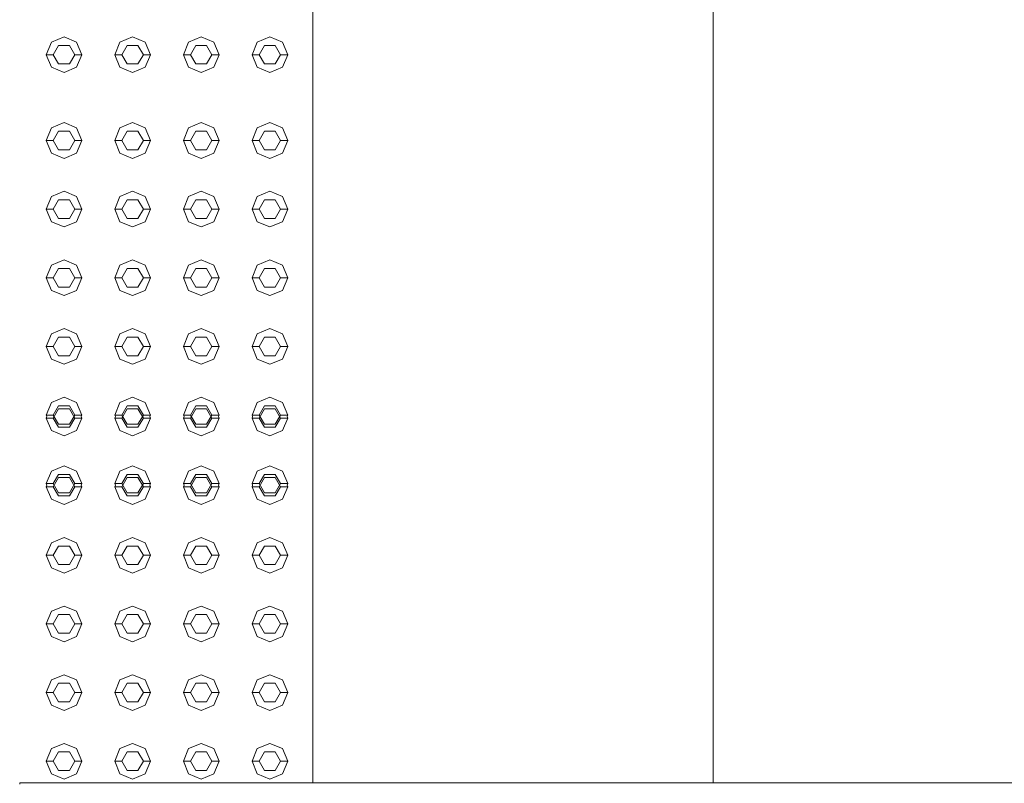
# Model space of a CAD drawing. Header units: millimetres. Extents: x -261 to 187, y -214 to 106.
# Tile 336 of 656: x -191.12 to -190.431, y -87.695 to -87.161. Entities that reach past the tile are written whole.
import ezdxf

# ---------------------------------------------------------------- set-up
doc = ezdxf.new("R2010")
doc.units = ezdxf.units.MM
doc.header["$LTSCALE"] = 0.005
doc.header["$MEASUREMENT"] = 0
for name, color, linetype, lineweight in [('IFC-Elemento construtivo genérico-Contorno', 9, 'Continuous', 5), ('IFC-Escada-Contorno', 9, 'Continuous', 5), ('IFC-Parede padrão-Contorno', 9, 'Continuous', 5)]:
    doc.layers.add(name, color=color, linetype=linetype, lineweight=lineweight)

msp = doc.modelspace()

# ---------------------------------------------------------------- linework, layer by layer
at = {"layer": 'IFC-Elemento construtivo genérico-Contorno', "lineweight": 5}
for p, q in [((-191.10165, -87.1856), (-191.09799, -87.17677)), ((-191.09799, -87.17677), (-191.08915, -87.1731)), ((-191.08915, -87.1731), (-191.08031, -87.17677)), ((-191.08031, -87.17677), (-191.07665, -87.1856)), ((-191.05365, -87.1856), (-191.04999, -87.17677)), ((-191.04999, -87.17677), (-191.04115, -87.1731)), ((-191.04115, -87.1731), (-191.03231, -87.17677)), ((-191.03231, -87.17677), (-191.02865, -87.1856)), ((-191.00565, -87.1856), (-191.00199, -87.17677)), ((-191.00199, -87.17677), (-190.99315, -87.1731)), ((-190.99315, -87.1731), (-190.98431, -87.17677)), ((-190.98431, -87.17677), (-190.98065, -87.1856)), ((-190.95765, -87.1856), (-190.95399, -87.17677)), ((-190.95399, -87.17677), (-190.94515, -87.1731)), ((-190.94515, -87.1731), (-190.93631, -87.17677)), ((-190.93631, -87.17677), (-190.93265, -87.1856)), ((-191.09665, -87.1856), (-191.0929, -87.17911)), ((-191.0929, -87.17911), (-191.0854, -87.17911)), ((-191.0854, -87.17911), (-191.08165, -87.1856)), ((-191.04865, -87.1856), (-191.0449, -87.17911)), ((-191.0449, -87.17911), (-191.0374, -87.17911)), ((-191.0374, -87.17911), (-191.03365, -87.1856)), ((-191.00065, -87.1856), (-190.9969, -87.17911)), ((-190.9969, -87.17911), (-190.9894, -87.17911)), ((-190.9894, -87.17911), (-190.98565, -87.1856)), ((-190.95265, -87.1856), (-190.9489, -87.17911)), ((-190.9489, -87.17911), (-190.9414, -87.17911)), ((-190.9414, -87.17911), (-190.93765, -87.1856)), ((-191.10165, -87.1856), (-191.09665, -87.1856)), ((-191.10165, -87.1856), (-191.09799, -87.19444)), ((-191.09665, -87.1856), (-191.0929, -87.1921)), ((-191.0854, -87.1921), (-191.08165, -87.1856)), ((-191.08165, -87.1856), (-191.07665, -87.1856)), ((-191.08031, -87.19444), (-191.07665, -87.1856)), ((-191.05365, -87.1856), (-191.04865, -87.1856)), ((-191.05365, -87.1856), (-191.04999, -87.19444)), ((-191.04865, -87.1856), (-191.0449, -87.1921)), ((-191.0374, -87.1921), (-191.03365, -87.1856)), ((-191.03365, -87.1856), (-191.02865, -87.1856)), ((-191.03231, -87.19444), (-191.02865, -87.1856)), ((-191.00565, -87.1856), (-191.00065, -87.1856)), ((-191.00565, -87.1856), (-191.00199, -87.19444)), ((-191.00065, -87.1856), (-190.9969, -87.1921)), ((-190.9894, -87.1921), (-190.98565, -87.1856)), ((-190.98565, -87.1856), (-190.98065, -87.1856)), ((-190.98431, -87.19444), (-190.98065, -87.1856)), ((-190.95765, -87.1856), (-190.95265, -87.1856)), ((-190.95765, -87.1856), (-190.95399, -87.19444)), ((-190.95265, -87.1856), (-190.9489, -87.1921)), ((-190.9414, -87.1921), (-190.93765, -87.1856)), ((-190.93765, -87.1856), (-190.93265, -87.1856)), ((-190.93631, -87.19444), (-190.93265, -87.1856)), ((-191.09799, -87.19444), (-191.08915, -87.1981)), ((-191.0929, -87.1921), (-191.0854, -87.1921)), ((-191.08915, -87.1981), (-191.08031, -87.19444)), ((-191.04999, -87.19444), (-191.04115, -87.1981)), ((-191.0449, -87.1921), (-191.0374, -87.1921)), ((-191.04115, -87.1981), (-191.03231, -87.19444)), ((-191.00199, -87.19444), (-190.99315, -87.1981)), ((-190.9969, -87.1921), (-190.9894, -87.1921)), ((-190.99315, -87.1981), (-190.98431, -87.19444)), ((-190.95399, -87.19444), (-190.94515, -87.1981)), ((-190.9489, -87.1921), (-190.9414, -87.1921)), ((-190.94515, -87.1981), (-190.93631, -87.19444)), ((-191.10165, -87.2456), (-191.09799, -87.23677)), ((-191.09799, -87.23677), (-191.08915, -87.2331)), ((-191.09665, -87.2456), (-191.0929, -87.23911)), ((-191.0929, -87.23911), (-191.0854, -87.23911)), ((-191.08915, -87.2331), (-191.08031, -87.23677)), ((-191.0854, -87.23911), (-191.08165, -87.2456)), ((-191.08031, -87.23677), (-191.07665, -87.2456)), ((-191.05365, -87.2456), (-191.04999, -87.23677)), ((-191.04999, -87.23677), (-191.04115, -87.2331)), ((-191.04865, -87.2456), (-191.0449, -87.23911)), ((-191.0449, -87.23911), (-191.0374, -87.23911)), ((-191.04115, -87.2331), (-191.03231, -87.23677)), ((-191.0374, -87.23911), (-191.03365, -87.2456)), ((-191.03231, -87.23677), (-191.02865, -87.2456)), ((-191.00565, -87.2456), (-191.00199, -87.23677)), ((-191.00199, -87.23677), (-190.99315, -87.2331)), ((-191.00065, -87.2456), (-190.9969, -87.23911)), ((-190.9969, -87.23911), (-190.9894, -87.23911)), ((-190.99315, -87.2331), (-190.98431, -87.23677)), ((-190.9894, -87.23911), (-190.98565, -87.2456)), ((-190.98431, -87.23677), (-190.98065, -87.2456)), ((-190.95765, -87.2456), (-190.95399, -87.23677)), ((-190.95399, -87.23677), (-190.94515, -87.2331)), ((-190.95265, -87.2456), (-190.9489, -87.23911)), ((-190.9489, -87.23911), (-190.9414, -87.23911)), ((-190.94515, -87.2331), (-190.93631, -87.23677)), ((-190.9414, -87.23911), (-190.93765, -87.2456)), ((-190.93631, -87.23677), (-190.93265, -87.2456)), ((-191.10165, -87.2456), (-191.09665, -87.2456)), ((-191.10165, -87.2456), (-191.09799, -87.25444)), ((-191.09665, -87.2456), (-191.0929, -87.2521)), ((-191.0854, -87.2521), (-191.08165, -87.2456)), ((-191.08165, -87.2456), (-191.07665, -87.2456)), ((-191.08031, -87.25444), (-191.07665, -87.2456)), ((-191.05365, -87.2456), (-191.04865, -87.2456)), ((-191.05365, -87.2456), (-191.04999, -87.25444)), ((-191.04865, -87.2456), (-191.0449, -87.2521)), ((-191.0374, -87.2521), (-191.03365, -87.2456)), ((-191.03365, -87.2456), (-191.02865, -87.2456)), ((-191.03231, -87.25444), (-191.02865, -87.2456)), ((-191.00565, -87.2456), (-191.00065, -87.2456)), ((-191.00565, -87.2456), (-191.00199, -87.25444)), ((-191.00065, -87.2456), (-190.9969, -87.2521)), ((-190.9894, -87.2521), (-190.98565, -87.2456)), ((-190.98565, -87.2456), (-190.98065, -87.2456)), ((-190.98431, -87.25444), (-190.98065, -87.2456)), ((-190.95765, -87.2456), (-190.95265, -87.2456)), ((-190.95765, -87.2456), (-190.95399, -87.25444)), ((-190.95265, -87.2456), (-190.9489, -87.2521)), ((-190.9414, -87.2521), (-190.93765, -87.2456)), ((-190.93765, -87.2456), (-190.93265, -87.2456)), ((-190.93631, -87.25444), (-190.93265, -87.2456)), ((-191.0929, -87.2521), (-191.0854, -87.2521)), ((-191.0449, -87.2521), (-191.0374, -87.2521)), ((-190.9969, -87.2521), (-190.9894, -87.2521)), ((-190.9489, -87.2521), (-190.9414, -87.2521)), ((-191.09799, -87.25444), (-191.08915, -87.2581)), ((-191.08915, -87.2581), (-191.08031, -87.25444)), ((-191.04999, -87.25444), (-191.04115, -87.2581)), ((-191.04115, -87.2581), (-191.03231, -87.25444)), ((-191.00199, -87.25444), (-190.99315, -87.2581)), ((-190.99315, -87.2581), (-190.98431, -87.25444)), ((-190.95399, -87.25444), (-190.94515, -87.2581)), ((-190.94515, -87.2581), (-190.93631, -87.25444)), ((-191.10165, -87.2936), (-191.09799, -87.28476)), ((-191.09799, -87.28476), (-191.08915, -87.2811)), ((-191.09665, -87.2936), (-191.0929, -87.28711)), ((-191.0929, -87.28711), (-191.0854, -87.28711)), ((-191.08915, -87.2811), (-191.08031, -87.28476)), ((-191.0854, -87.28711), (-191.08165, -87.2936)), ((-191.08031, -87.28476), (-191.07665, -87.2936)), ((-191.05365, -87.2936), (-191.04999, -87.28476)), ((-191.04999, -87.28476), (-191.04115, -87.2811)), ((-191.04865, -87.2936), (-191.0449, -87.28711)), ((-191.0449, -87.28711), (-191.0374, -87.28711)), ((-191.04115, -87.2811), (-191.03231, -87.28476)), ((-191.0374, -87.28711), (-191.03365, -87.2936)), ((-191.03231, -87.28476), (-191.02865, -87.2936)), ((-191.00565, -87.2936), (-191.00199, -87.28476)), ((-191.00199, -87.28476), (-190.99315, -87.2811)), ((-191.00065, -87.2936), (-190.9969, -87.28711)), ((-190.9969, -87.28711), (-190.9894, -87.28711)), ((-190.99315, -87.2811), (-190.98431, -87.28476)), ((-190.9894, -87.28711), (-190.98565, -87.2936)), ((-190.98431, -87.28476), (-190.98065, -87.2936)), ((-190.95765, -87.2936), (-190.95399, -87.28476)), ((-190.95399, -87.28476), (-190.94515, -87.2811)), ((-190.95265, -87.2936), (-190.9489, -87.28711)), ((-190.9489, -87.28711), (-190.9414, -87.28711)), ((-190.94515, -87.2811), (-190.93631, -87.28476)), ((-190.9414, -87.28711), (-190.93765, -87.2936)), ((-190.93631, -87.28476), (-190.93265, -87.2936)), ((-191.10165, -87.2936), (-191.09665, -87.2936)), ((-191.10165, -87.2936), (-191.09799, -87.30245)), ((-191.09665, -87.2936), (-191.0929, -87.3001)), ((-191.0854, -87.3001), (-191.08165, -87.2936)), ((-191.08165, -87.2936), (-191.07665, -87.2936)), ((-191.08031, -87.30245), (-191.07665, -87.2936)), ((-191.05365, -87.2936), (-191.04865, -87.2936)), ((-191.05365, -87.2936), (-191.04999, -87.30245)), ((-191.04865, -87.2936), (-191.0449, -87.3001)), ((-191.0374, -87.3001), (-191.03365, -87.2936)), ((-191.03365, -87.2936), (-191.02865, -87.2936)), ((-191.03231, -87.30245), (-191.02865, -87.2936)), ((-191.00565, -87.2936), (-191.00065, -87.2936)), ((-191.00565, -87.2936), (-191.00199, -87.30245)), ((-191.00065, -87.2936), (-190.9969, -87.3001)), ((-190.9894, -87.3001), (-190.98565, -87.2936)), ((-190.98565, -87.2936), (-190.98065, -87.2936)), ((-190.98431, -87.30245), (-190.98065, -87.2936)), ((-190.95765, -87.2936), (-190.95265, -87.2936)), ((-190.95765, -87.2936), (-190.95399, -87.30245)), ((-190.95265, -87.2936), (-190.9489, -87.3001)), ((-190.9414, -87.3001), (-190.93765, -87.2936)), ((-190.93765, -87.2936), (-190.93265, -87.2936)), ((-190.93631, -87.30245), (-190.93265, -87.2936)), ((-191.0929, -87.3001), (-191.0854, -87.3001)), ((-191.0449, -87.3001), (-191.0374, -87.3001)), ((-190.9969, -87.3001), (-190.9894, -87.3001)), ((-190.9489, -87.3001), (-190.9414, -87.3001)), ((-191.09799, -87.30245), (-191.08915, -87.3061)), ((-191.08915, -87.3061), (-191.08031, -87.30245)), ((-191.04999, -87.30245), (-191.04115, -87.3061)), ((-191.04115, -87.3061), (-191.03231, -87.30245)), ((-191.00199, -87.30245), (-190.99315, -87.3061)), ((-190.99315, -87.3061), (-190.98431, -87.30245)), ((-190.95399, -87.30245), (-190.94515, -87.3061)), ((-190.94515, -87.3061), (-190.93631, -87.30245)), ((-191.10165, -87.34161), (-191.09799, -87.33277)), ((-191.09799, -87.33277), (-191.08915, -87.32911)), ((-191.09665, -87.34161), (-191.0929, -87.33511)), ((-191.0929, -87.33511), (-191.0854, -87.33511)), ((-191.08915, -87.32911), (-191.08031, -87.33277)), ((-191.0854, -87.33511), (-191.08165, -87.34161)), ((-191.08031, -87.33277), (-191.07665, -87.34161)), ((-191.05365, -87.34161), (-191.04999, -87.33277)), ((-191.04999, -87.33277), (-191.04115, -87.32911)), ((-191.04865, -87.34161), (-191.0449, -87.33511)), ((-191.0449, -87.33511), (-191.0374, -87.33511)), ((-191.04115, -87.32911), (-191.03231, -87.33277)), ((-191.0374, -87.33511), (-191.03365, -87.34161)), ((-191.03231, -87.33277), (-191.02865, -87.34161)), ((-191.00565, -87.34161), (-191.00199, -87.33277)), ((-191.00199, -87.33277), (-190.99315, -87.32911)), ((-191.00065, -87.34161), (-190.9969, -87.33511)), ((-190.9969, -87.33511), (-190.9894, -87.33511)), ((-190.99315, -87.32911), (-190.98431, -87.33277)), ((-190.9894, -87.33511), (-190.98565, -87.34161)), ((-190.98431, -87.33277), (-190.98065, -87.34161)), ((-190.95765, -87.34161), (-190.95399, -87.33277)), ((-190.95399, -87.33277), (-190.94515, -87.32911)), ((-190.95265, -87.34161), (-190.9489, -87.33511)), ((-190.9489, -87.33511), (-190.9414, -87.33511)), ((-190.94515, -87.32911), (-190.93631, -87.33277)), ((-190.9414, -87.33511), (-190.93765, -87.34161)), ((-190.93631, -87.33277), (-190.93265, -87.34161)), ((-191.10165, -87.34161), (-191.09665, -87.34161)), ((-191.10165, -87.34161), (-191.09799, -87.35044)), ((-191.09665, -87.34161), (-191.0929, -87.3481)), ((-191.0854, -87.3481), (-191.08165, -87.34161)), ((-191.08165, -87.34161), (-191.07665, -87.34161)), ((-191.08031, -87.35044), (-191.07665, -87.34161)), ((-191.05365, -87.34161), (-191.04865, -87.34161)), ((-191.05365, -87.34161), (-191.04999, -87.35044)), ((-191.04865, -87.34161), (-191.0449, -87.3481)), ((-191.0374, -87.3481), (-191.03365, -87.34161)), ((-191.03365, -87.34161), (-191.02865, -87.34161)), ((-191.03231, -87.35044), (-191.02865, -87.34161)), ((-191.00565, -87.34161), (-191.00065, -87.34161)), ((-191.00565, -87.34161), (-191.00199, -87.35044)), ((-191.00065, -87.34161), (-190.9969, -87.3481)), ((-190.9894, -87.3481), (-190.98565, -87.34161)), ((-190.98565, -87.34161), (-190.98065, -87.34161)), ((-190.98431, -87.35044), (-190.98065, -87.34161)), ((-190.95765, -87.34161), (-190.95265, -87.34161)), ((-190.95765, -87.34161), (-190.95399, -87.35044)), ((-190.95265, -87.34161), (-190.9489, -87.3481)), ((-190.9414, -87.3481), (-190.93765, -87.34161)), ((-190.93765, -87.34161), (-190.93265, -87.34161)), ((-190.93631, -87.35044), (-190.93265, -87.34161)), ((-191.0929, -87.3481), (-191.0854, -87.3481)), ((-191.0449, -87.3481), (-191.0374, -87.3481)), ((-190.9969, -87.3481), (-190.9894, -87.3481)), ((-190.9489, -87.3481), (-190.9414, -87.3481)), ((-191.09799, -87.35044), (-191.08915, -87.35411)), ((-191.08915, -87.35411), (-191.08031, -87.35044)), ((-191.04999, -87.35044), (-191.04115, -87.35411)), ((-191.04115, -87.35411), (-191.03231, -87.35044)), ((-191.00199, -87.35044), (-190.99315, -87.35411)), ((-190.99315, -87.35411), (-190.98431, -87.35044)), ((-190.95399, -87.35044), (-190.94515, -87.35411)), ((-190.94515, -87.35411), (-190.93631, -87.35044)), ((-191.09799, -87.38077), (-191.08915, -87.3771)), ((-191.08915, -87.3771), (-191.08031, -87.38077)), ((-191.04999, -87.38077), (-191.04115, -87.3771)), ((-191.04115, -87.3771), (-191.03231, -87.38077)), ((-191.00199, -87.38077), (-190.99315, -87.3771)), ((-190.99315, -87.3771), (-190.98431, -87.38077)), ((-190.95399, -87.38077), (-190.94515, -87.3771)), ((-190.94515, -87.3771), (-190.93631, -87.38077)), ((-191.10165, -87.3896), (-191.09799, -87.38077)), ((-191.09665, -87.3896), (-191.0929, -87.38311)), ((-191.0929, -87.38311), (-191.0854, -87.38311)), ((-191.0854, -87.38311), (-191.08165, -87.3896)), ((-191.08031, -87.38077), (-191.07665, -87.3896)), ((-191.05365, -87.3896), (-191.04999, -87.38077)), ((-191.04865, -87.3896), (-191.0449, -87.38311)), ((-191.0449, -87.38311), (-191.0374, -87.38311)), ((-191.0374, -87.38311), (-191.03365, -87.3896)), ((-191.03231, -87.38077), (-191.02865, -87.3896)), ((-191.00565, -87.3896), (-191.00199, -87.38077)), ((-191.00065, -87.3896), (-190.9969, -87.38311)), ((-190.9969, -87.38311), (-190.9894, -87.38311)), ((-190.9894, -87.38311), (-190.98565, -87.3896)), ((-190.98431, -87.38077), (-190.98065, -87.3896)), ((-190.95765, -87.3896), (-190.95399, -87.38077)), ((-190.95265, -87.3896), (-190.9489, -87.38311)), ((-190.9489, -87.38311), (-190.9414, -87.38311)), ((-190.9414, -87.38311), (-190.93765, -87.3896)), ((-190.93631, -87.38077), (-190.93265, -87.3896)), ((-191.10165, -87.3896), (-191.09665, -87.3896)), ((-191.10165, -87.3896), (-191.09799, -87.39844)), ((-191.09665, -87.3896), (-191.0929, -87.3961)), ((-191.0854, -87.3961), (-191.08165, -87.3896)), ((-191.08165, -87.3896), (-191.07665, -87.3896)), ((-191.08031, -87.39844), (-191.07665, -87.3896)), ((-191.05365, -87.3896), (-191.04865, -87.3896)), ((-191.05365, -87.3896), (-191.04999, -87.39844)), ((-191.04865, -87.3896), (-191.0449, -87.3961)), ((-191.0374, -87.3961), (-191.03365, -87.3896)), ((-191.03365, -87.3896), (-191.02865, -87.3896)), ((-191.03231, -87.39844), (-191.02865, -87.3896)), ((-191.00565, -87.3896), (-191.00065, -87.3896)), ((-191.00565, -87.3896), (-191.00199, -87.39844)), ((-191.00065, -87.3896), (-190.9969, -87.3961)), ((-190.9894, -87.3961), (-190.98565, -87.3896)), ((-190.98565, -87.3896), (-190.98065, -87.3896)), ((-190.98431, -87.39844), (-190.98065, -87.3896)), ((-190.95765, -87.3896), (-190.95265, -87.3896)), ((-190.95765, -87.3896), (-190.95399, -87.39844)), ((-190.95265, -87.3896), (-190.9489, -87.3961)), ((-190.9414, -87.3961), (-190.93765, -87.3896)), ((-190.93765, -87.3896), (-190.93265, -87.3896)), ((-190.93631, -87.39844), (-190.93265, -87.3896)), ((-191.0929, -87.3961), (-191.0854, -87.3961)), ((-191.0449, -87.3961), (-191.0374, -87.3961)), ((-190.9969, -87.3961), (-190.9894, -87.3961)), ((-190.9489, -87.3961), (-190.9414, -87.3961)), ((-191.09799, -87.39844), (-191.08915, -87.4021)), ((-191.08915, -87.4021), (-191.08031, -87.39844)), ((-191.04999, -87.39844), (-191.04115, -87.4021)), ((-191.04115, -87.4021), (-191.03231, -87.39844)), ((-191.00199, -87.39844), (-190.99315, -87.4021)), ((-190.99315, -87.4021), (-190.98431, -87.39844)), ((-190.95399, -87.39844), (-190.94515, -87.4021)), ((-190.94515, -87.4021), (-190.93631, -87.39844)), ((-191.09799, -87.42876), (-191.08915, -87.42511)), ((-191.08915, -87.42511), (-191.08031, -87.42876)), ((-191.04999, -87.42876), (-191.04115, -87.42511)), ((-191.04115, -87.42511), (-191.03231, -87.42876)), ((-191.00199, -87.42876), (-190.99315, -87.42511)), ((-190.99315, -87.42511), (-190.98431, -87.42876)), ((-190.95399, -87.42876), (-190.94515, -87.42511)), ((-190.94515, -87.42511), (-190.93631, -87.42876)), ((-191.10165, -87.43761), (-191.09799, -87.42876)), ((-191.09665, -87.43761), (-191.0929, -87.43111)), ((-191.0929, -87.43111), (-191.0854, -87.43111)), ((-191.0854, -87.43111), (-191.08165, -87.43761)), ((-191.08031, -87.42876), (-191.07665, -87.43761)), ((-191.05365, -87.43761), (-191.04999, -87.42876)), ((-191.04865, -87.43761), (-191.0449, -87.43111)), ((-191.0449, -87.43111), (-191.0374, -87.43111)), ((-191.0374, -87.43111), (-191.03365, -87.43761)), ((-191.03231, -87.42876), (-191.02865, -87.43761)), ((-191.00565, -87.43761), (-191.00199, -87.42876)), ((-191.00065, -87.43761), (-190.9969, -87.43111)), ((-190.9969, -87.43111), (-190.9894, -87.43111)), ((-190.9894, -87.43111), (-190.98565, -87.43761)), ((-190.98431, -87.42876), (-190.98065, -87.43761)), ((-190.95765, -87.43761), (-190.95399, -87.42876)), ((-190.95265, -87.43761), (-190.9489, -87.43111)), ((-190.9489, -87.43111), (-190.9414, -87.43111)), ((-190.9414, -87.43111), (-190.93765, -87.43761)), ((-190.93631, -87.42876), (-190.93265, -87.43761)), ((-191.10165, -87.43761), (-191.09665, -87.43761)), ((-191.10165, -87.43761), (-191.10122, -87.43866)), ((-191.10165, -87.43972), (-191.10122, -87.43866)), ((-191.09665, -87.43972), (-191.0929, -87.43322)), ((-191.09665, -87.43761), (-191.0929, -87.4441)), ((-191.0929, -87.43322), (-191.0854, -87.43322)), ((-191.0854, -87.43322), (-191.08165, -87.43972)), ((-191.0854, -87.4441), (-191.08165, -87.43761)), ((-191.08165, -87.43761), (-191.07665, -87.43761)), ((-191.07709, -87.43866), (-191.07665, -87.43761)), ((-191.07709, -87.43866), (-191.07665, -87.43972)), ((-191.05365, -87.43761), (-191.04865, -87.43761)), ((-191.05365, -87.43761), (-191.05322, -87.43866)), ((-191.05365, -87.43972), (-191.05322, -87.43866)), ((-191.04865, -87.43972), (-191.0449, -87.43322)), ((-191.04865, -87.43761), (-191.0449, -87.4441)), ((-191.0449, -87.43322), (-191.0374, -87.43322)), ((-191.0374, -87.43322), (-191.03365, -87.43972)), ((-191.0374, -87.4441), (-191.03365, -87.43761)), ((-191.03365, -87.43761), (-191.02865, -87.43761)), ((-191.02909, -87.43866), (-191.02865, -87.43761)), ((-191.02909, -87.43866), (-191.02865, -87.43972)), ((-191.00565, -87.43761), (-191.00065, -87.43761)), ((-191.00565, -87.43761), (-191.00522, -87.43866)), ((-191.00565, -87.43972), (-191.00522, -87.43866)), ((-191.00065, -87.43972), (-190.9969, -87.43322)), ((-191.00065, -87.43761), (-190.9969, -87.4441)), ((-190.9969, -87.43322), (-190.9894, -87.43322)), ((-190.9894, -87.43322), (-190.98565, -87.43972)), ((-190.9894, -87.4441), (-190.98565, -87.43761)), ((-190.98565, -87.43761), (-190.98065, -87.43761)), ((-190.98109, -87.43866), (-190.98065, -87.43761)), ((-190.98109, -87.43866), (-190.98065, -87.43972)), ((-190.95765, -87.43761), (-190.95265, -87.43761)), ((-190.95765, -87.43761), (-190.95722, -87.43866)), ((-190.95765, -87.43972), (-190.95722, -87.43866)), ((-190.95265, -87.43972), (-190.9489, -87.43322)), ((-190.95265, -87.43761), (-190.9489, -87.4441)), ((-190.9489, -87.43322), (-190.9414, -87.43322)), ((-190.9414, -87.43322), (-190.93765, -87.43972)), ((-190.9414, -87.4441), (-190.93765, -87.43761)), ((-190.93765, -87.43761), (-190.93265, -87.43761)), ((-190.93309, -87.43866), (-190.93265, -87.43761)), ((-190.93309, -87.43866), (-190.93265, -87.43972)), ((-191.10165, -87.43972), (-191.09665, -87.43972)), ((-191.10165, -87.43972), (-191.09799, -87.44855)), ((-191.09665, -87.43972), (-191.0929, -87.44621)), ((-191.0929, -87.4441), (-191.0854, -87.4441)), ((-191.0854, -87.44621), (-191.08165, -87.43972)), ((-191.08165, -87.43972), (-191.07665, -87.43972)), ((-191.08031, -87.44855), (-191.07665, -87.43972)), ((-191.05365, -87.43972), (-191.04865, -87.43972)), ((-191.05365, -87.43972), (-191.04999, -87.44855)), ((-191.04865, -87.43972), (-191.0449, -87.44621)), ((-191.0449, -87.4441), (-191.0374, -87.4441)), ((-191.0374, -87.44621), (-191.03365, -87.43972)), ((-191.03365, -87.43972), (-191.02865, -87.43972)), ((-191.03231, -87.44855), (-191.02865, -87.43972)), ((-191.00565, -87.43972), (-191.00065, -87.43972)), ((-191.00565, -87.43972), (-191.00199, -87.44855)), ((-191.00065, -87.43972), (-190.9969, -87.44621)), ((-190.9969, -87.4441), (-190.9894, -87.4441)), ((-190.9894, -87.44621), (-190.98565, -87.43972)), ((-190.98565, -87.43972), (-190.98065, -87.43972)), ((-190.98431, -87.44855), (-190.98065, -87.43972)), ((-190.95765, -87.43972), (-190.95265, -87.43972)), ((-190.95765, -87.43972), (-190.95399, -87.44855)), ((-190.95265, -87.43972), (-190.9489, -87.44621)), ((-190.9489, -87.4441), (-190.9414, -87.4441)), ((-190.9414, -87.44621), (-190.93765, -87.43972)), ((-190.93765, -87.43972), (-190.93265, -87.43972)), ((-190.93631, -87.44855), (-190.93265, -87.43972)), ((-191.09799, -87.44855), (-191.08915, -87.45222)), ((-191.0929, -87.44621), (-191.0854, -87.44621)), ((-191.08915, -87.45222), (-191.08031, -87.44855)), ((-191.04999, -87.44855), (-191.04115, -87.45222)), ((-191.0449, -87.44621), (-191.0374, -87.44621)), ((-191.04115, -87.45222), (-191.03231, -87.44855)), ((-191.00199, -87.44855), (-190.99315, -87.45222)), ((-190.9969, -87.44621), (-190.9894, -87.44621)), ((-190.99315, -87.45222), (-190.98431, -87.44855)), ((-190.95399, -87.44855), (-190.94515, -87.45222)), ((-190.9489, -87.44621), (-190.9414, -87.44621)), ((-190.94515, -87.45222), (-190.93631, -87.44855)), ((-191.09799, -87.47677), (-191.08915, -87.4731)), ((-191.08915, -87.4731), (-191.08031, -87.47677)), ((-191.04999, -87.47677), (-191.04115, -87.4731)), ((-191.04115, -87.4731), (-191.03231, -87.47677)), ((-191.00199, -87.47677), (-190.99315, -87.4731)), ((-190.99315, -87.4731), (-190.98431, -87.47677)), ((-190.95399, -87.47677), (-190.94515, -87.4731)), ((-190.94515, -87.4731), (-190.93631, -87.47677)), ((-191.10165, -87.4856), (-191.09799, -87.47677)), ((-191.09665, -87.4856), (-191.0929, -87.47911)), ((-191.0929, -87.47911), (-191.0854, -87.47911)), ((-191.0854, -87.47911), (-191.08165, -87.4856)), ((-191.08031, -87.47677), (-191.07665, -87.4856)), ((-191.05365, -87.4856), (-191.04999, -87.47677)), ((-191.04865, -87.4856), (-191.0449, -87.47911)), ((-191.0449, -87.47911), (-191.0374, -87.47911)), ((-191.0374, -87.47911), (-191.03365, -87.4856)), ((-191.03231, -87.47677), (-191.02865, -87.4856)), ((-191.00565, -87.4856), (-191.00199, -87.47677)), ((-191.00065, -87.4856), (-190.9969, -87.47911)), ((-190.9969, -87.47911), (-190.9894, -87.47911)), ((-190.9894, -87.47911), (-190.98565, -87.4856)), ((-190.98431, -87.47677), (-190.98065, -87.4856)), ((-190.95765, -87.4856), (-190.95399, -87.47677)), ((-190.95265, -87.4856), (-190.9489, -87.47911)), ((-190.9489, -87.47911), (-190.9414, -87.47911)), ((-190.9414, -87.47911), (-190.93765, -87.4856)), ((-190.93631, -87.47677), (-190.93265, -87.4856)), ((-191.10165, -87.4856), (-191.09665, -87.4856)), ((-191.10165, -87.4856), (-191.10122, -87.48666)), ((-191.10165, -87.48772), (-191.10122, -87.48666)), ((-191.09665, -87.48772), (-191.0929, -87.48122)), ((-191.09665, -87.4856), (-191.0929, -87.4921)), ((-191.0929, -87.48122), (-191.0854, -87.48122)), ((-191.0854, -87.48122), (-191.08165, -87.48772)), ((-191.0854, -87.4921), (-191.08165, -87.4856)), ((-191.08165, -87.4856), (-191.07665, -87.4856)), ((-191.07709, -87.48666), (-191.07665, -87.4856)), ((-191.07709, -87.48666), (-191.07665, -87.48772)), ((-191.05365, -87.4856), (-191.04865, -87.4856)), ((-191.05365, -87.4856), (-191.05322, -87.48666)), ((-191.05365, -87.48772), (-191.05322, -87.48666)), ((-191.04865, -87.48772), (-191.0449, -87.48122)), ((-191.04865, -87.4856), (-191.0449, -87.4921)), ((-191.0449, -87.48122), (-191.0374, -87.48122)), ((-191.0374, -87.48122), (-191.03365, -87.48772)), ((-191.0374, -87.4921), (-191.03365, -87.4856)), ((-191.03365, -87.4856), (-191.02865, -87.4856)), ((-191.02909, -87.48666), (-191.02865, -87.4856)), ((-191.02909, -87.48666), (-191.02865, -87.48772)), ((-191.00565, -87.4856), (-191.00065, -87.4856)), ((-191.00565, -87.4856), (-191.00522, -87.48666)), ((-191.00565, -87.48772), (-191.00522, -87.48666)), ((-191.00065, -87.48772), (-190.9969, -87.48122)), ((-191.00065, -87.4856), (-190.9969, -87.4921)), ((-190.9969, -87.48122), (-190.9894, -87.48122)), ((-190.9894, -87.48122), (-190.98565, -87.48772)), ((-190.9894, -87.4921), (-190.98565, -87.4856)), ((-190.98565, -87.4856), (-190.98065, -87.4856)), ((-190.98109, -87.48666), (-190.98065, -87.4856)), ((-190.98109, -87.48666), (-190.98065, -87.48772)), ((-190.95765, -87.4856), (-190.95265, -87.4856)), ((-190.95765, -87.4856), (-190.95722, -87.48666)), ((-190.95765, -87.48772), (-190.95722, -87.48666)), ((-190.95265, -87.48772), (-190.9489, -87.48122)), ((-190.95265, -87.4856), (-190.9489, -87.4921)), ((-190.9489, -87.48122), (-190.9414, -87.48122)), ((-190.9414, -87.48122), (-190.93765, -87.48772)), ((-190.9414, -87.4921), (-190.93765, -87.4856)), ((-190.93765, -87.4856), (-190.93265, -87.4856)), ((-190.93309, -87.48666), (-190.93265, -87.4856)), ((-190.93309, -87.48666), (-190.93265, -87.48772)), ((-191.10165, -87.48772), (-191.09665, -87.48772)), ((-191.10165, -87.48772), (-191.09799, -87.49656)), ((-191.09665, -87.48772), (-191.0929, -87.49421)), ((-191.0929, -87.4921), (-191.0854, -87.4921)), ((-191.0929, -87.49421), (-191.0854, -87.49421)), ((-191.0854, -87.49421), (-191.08165, -87.48772)), ((-191.08165, -87.48772), (-191.07665, -87.48772)), ((-191.08031, -87.49656), (-191.07665, -87.48772)), ((-191.05365, -87.48772), (-191.04865, -87.48772)), ((-191.05365, -87.48772), (-191.04999, -87.49656)), ((-191.04865, -87.48772), (-191.0449, -87.49421)), ((-191.0449, -87.4921), (-191.0374, -87.4921)), ((-191.0449, -87.49421), (-191.0374, -87.49421)), ((-191.0374, -87.49421), (-191.03365, -87.48772)), ((-191.03365, -87.48772), (-191.02865, -87.48772)), ((-191.03231, -87.49656), (-191.02865, -87.48772)), ((-191.00565, -87.48772), (-191.00065, -87.48772)), ((-191.00565, -87.48772), (-191.00199, -87.49656)), ((-191.00065, -87.48772), (-190.9969, -87.49421)), ((-190.9969, -87.4921), (-190.9894, -87.4921)), ((-190.9969, -87.49421), (-190.9894, -87.49421)), ((-190.9894, -87.49421), (-190.98565, -87.48772)), ((-190.98565, -87.48772), (-190.98065, -87.48772)), ((-190.98431, -87.49656), (-190.98065, -87.48772)), ((-190.95765, -87.48772), (-190.95265, -87.48772)), ((-190.95765, -87.48772), (-190.95399, -87.49656)), ((-190.95265, -87.48772), (-190.9489, -87.49421)), ((-190.9489, -87.4921), (-190.9414, -87.4921)), ((-190.9489, -87.49421), (-190.9414, -87.49421)), ((-190.9414, -87.49421), (-190.93765, -87.48772)), ((-190.93765, -87.48772), (-190.93265, -87.48772)), ((-190.93631, -87.49656), (-190.93265, -87.48772)), ((-191.09799, -87.49656), (-191.08915, -87.50022)), ((-191.08915, -87.50022), (-191.08031, -87.49656)), ((-191.04999, -87.49656), (-191.04115, -87.50022)), ((-191.04115, -87.50022), (-191.03231, -87.49656)), ((-191.00199, -87.49656), (-190.99315, -87.50022)), ((-190.99315, -87.50022), (-190.98431, -87.49656)), ((-190.95399, -87.49656), (-190.94515, -87.50022)), ((-190.94515, -87.50022), (-190.93631, -87.49656)), ((-191.10165, -87.53572), (-191.09799, -87.52688)), ((-191.09799, -87.52688), (-191.08915, -87.52322)), ((-191.08915, -87.52322), (-191.08031, -87.52688)), ((-191.08031, -87.52688), (-191.07665, -87.53572)), ((-191.05365, -87.53572), (-191.04999, -87.52688)), ((-191.04999, -87.52688), (-191.04115, -87.52322)), ((-191.04115, -87.52322), (-191.03231, -87.52688)), ((-191.03231, -87.52688), (-191.02865, -87.53572)), ((-191.00565, -87.53572), (-191.00199, -87.52688)), ((-191.00199, -87.52688), (-190.99315, -87.52322)), ((-190.99315, -87.52322), (-190.98431, -87.52688)), ((-190.98431, -87.52688), (-190.98065, -87.53572)), ((-190.95765, -87.53572), (-190.95399, -87.52688)), ((-190.95399, -87.52688), (-190.94515, -87.52322)), ((-190.94515, -87.52322), (-190.93631, -87.52688)), ((-190.93631, -87.52688), (-190.93265, -87.53572)), ((-191.09665, -87.53572), (-191.0929, -87.52922)), ((-191.0929, -87.52922), (-191.0854, -87.52922)), ((-191.0854, -87.52922), (-191.08165, -87.53572)), ((-191.04865, -87.53572), (-191.0449, -87.52922)), ((-191.0449, -87.52922), (-191.0374, -87.52922)), ((-191.0374, -87.52922), (-191.03365, -87.53572)), ((-191.00065, -87.53572), (-190.9969, -87.52922)), ((-190.9969, -87.52922), (-190.9894, -87.52922)), ((-190.9894, -87.52922), (-190.98565, -87.53572)), ((-190.95265, -87.53572), (-190.9489, -87.52922)), ((-190.9489, -87.52922), (-190.9414, -87.52922)), ((-190.9414, -87.52922), (-190.93765, -87.53572)), ((-191.10165, -87.53572), (-191.09665, -87.53572)), ((-191.10165, -87.53572), (-191.09799, -87.54456)), ((-191.09665, -87.53572), (-191.0929, -87.54221)), ((-191.0929, -87.54221), (-191.0854, -87.54221)), ((-191.0854, -87.54221), (-191.08165, -87.53572)), ((-191.08165, -87.53572), (-191.07665, -87.53572)), ((-191.08031, -87.54456), (-191.07665, -87.53572)), ((-191.05365, -87.53572), (-191.04865, -87.53572)), ((-191.05365, -87.53572), (-191.04999, -87.54456)), ((-191.04865, -87.53572), (-191.0449, -87.54221)), ((-191.0449, -87.54221), (-191.0374, -87.54221)), ((-191.0374, -87.54221), (-191.03365, -87.53572)), ((-191.03365, -87.53572), (-191.02865, -87.53572)), ((-191.03231, -87.54456), (-191.02865, -87.53572)), ((-191.00565, -87.53572), (-191.00065, -87.53572)), ((-191.00565, -87.53572), (-191.00199, -87.54456)), ((-191.00065, -87.53572), (-190.9969, -87.54221)), ((-190.9969, -87.54221), (-190.9894, -87.54221)), ((-190.9894, -87.54221), (-190.98565, -87.53572)), ((-190.98565, -87.53572), (-190.98065, -87.53572)), ((-190.98431, -87.54456), (-190.98065, -87.53572)), ((-190.95765, -87.53572), (-190.95265, -87.53572)), ((-190.95765, -87.53572), (-190.95399, -87.54456)), ((-190.95265, -87.53572), (-190.9489, -87.54221)), ((-190.9489, -87.54221), (-190.9414, -87.54221)), ((-190.9414, -87.54221), (-190.93765, -87.53572)), ((-190.93765, -87.53572), (-190.93265, -87.53572)), ((-190.93631, -87.54456), (-190.93265, -87.53572)), ((-191.09799, -87.54456), (-191.08915, -87.54822)), ((-191.08915, -87.54822), (-191.08031, -87.54456)), ((-191.04999, -87.54456), (-191.04115, -87.54822)), ((-191.04115, -87.54822), (-191.03231, -87.54456)), ((-191.00199, -87.54456), (-190.99315, -87.54822)), ((-190.99315, -87.54822), (-190.98431, -87.54456)), ((-190.95399, -87.54456), (-190.94515, -87.54822)), ((-190.94515, -87.54822), (-190.93631, -87.54456)), ((-191.10165, -87.58372), (-191.09799, -87.57488)), ((-191.09799, -87.57488), (-191.08915, -87.57122)), ((-191.08915, -87.57122), (-191.08031, -87.57488)), ((-191.08031, -87.57488), (-191.07665, -87.58372)), ((-191.05365, -87.58372), (-191.04999, -87.57488)), ((-191.04999, -87.57488), (-191.04115, -87.57122)), ((-191.04115, -87.57122), (-191.03231, -87.57488)), ((-191.03231, -87.57488), (-191.02865, -87.58372)), ((-191.00565, -87.58372), (-191.00199, -87.57488)), ((-191.00199, -87.57488), (-190.99315, -87.57122)), ((-190.99315, -87.57122), (-190.98431, -87.57488)), ((-190.98431, -87.57488), (-190.98065, -87.58372)), ((-190.95765, -87.58372), (-190.95399, -87.57488)), ((-190.95399, -87.57488), (-190.94515, -87.57122)), ((-190.94515, -87.57122), (-190.93631, -87.57488)), ((-190.93631, -87.57488), (-190.93265, -87.58372)), ((-191.10165, -87.58372), (-191.09665, -87.58372)), ((-191.10165, -87.58372), (-191.09799, -87.59256)), ((-191.09665, -87.58372), (-191.0929, -87.57722)), ((-191.09665, -87.58372), (-191.0929, -87.59021)), ((-191.0929, -87.57722), (-191.0854, -87.57722)), ((-191.0854, -87.57722), (-191.08165, -87.58372)), ((-191.0854, -87.59021), (-191.08165, -87.58372)), ((-191.08165, -87.58372), (-191.07665, -87.58372)), ((-191.08031, -87.59256), (-191.07665, -87.58372)), ((-191.05365, -87.58372), (-191.04865, -87.58372)), ((-191.05365, -87.58372), (-191.04999, -87.59256)), ((-191.04865, -87.58372), (-191.0449, -87.57722)), ((-191.04865, -87.58372), (-191.0449, -87.59021)), ((-191.0449, -87.57722), (-191.0374, -87.57722)), ((-191.0374, -87.57722), (-191.03365, -87.58372)), ((-191.0374, -87.59021), (-191.03365, -87.58372)), ((-191.03365, -87.58372), (-191.02865, -87.58372)), ((-191.03231, -87.59256), (-191.02865, -87.58372)), ((-191.00565, -87.58372), (-191.00065, -87.58372)), ((-191.00565, -87.58372), (-191.00199, -87.59256)), ((-191.00065, -87.58372), (-190.9969, -87.57722)), ((-191.00065, -87.58372), (-190.9969, -87.59021)), ((-190.9969, -87.57722), (-190.9894, -87.57722)), ((-190.9894, -87.57722), (-190.98565, -87.58372)), ((-190.9894, -87.59021), (-190.98565, -87.58372)), ((-190.98565, -87.58372), (-190.98065, -87.58372)), ((-190.98431, -87.59256), (-190.98065, -87.58372)), ((-190.95765, -87.58372), (-190.95265, -87.58372)), ((-190.95765, -87.58372), (-190.95399, -87.59256)), ((-190.95265, -87.58372), (-190.9489, -87.57722)), ((-190.95265, -87.58372), (-190.9489, -87.59021)), ((-190.9489, -87.57722), (-190.9414, -87.57722)), ((-190.9414, -87.57722), (-190.93765, -87.58372)), ((-190.9414, -87.59021), (-190.93765, -87.58372)), ((-190.93765, -87.58372), (-190.93265, -87.58372)), ((-190.93631, -87.59256), (-190.93265, -87.58372)), ((-191.0929, -87.59021), (-191.0854, -87.59021)), ((-191.0449, -87.59021), (-191.0374, -87.59021)), ((-190.9969, -87.59021), (-190.9894, -87.59021)), ((-190.9489, -87.59021), (-190.9414, -87.59021)), ((-191.09799, -87.59256), (-191.08915, -87.59622)), ((-191.08915, -87.59622), (-191.08031, -87.59256)), ((-191.04999, -87.59256), (-191.04115, -87.59622)), ((-191.04115, -87.59622), (-191.03231, -87.59256)), ((-191.00199, -87.59256), (-190.99315, -87.59622)), ((-190.99315, -87.59622), (-190.98431, -87.59256)), ((-190.95399, -87.59256), (-190.94515, -87.59622)), ((-190.94515, -87.59622), (-190.93631, -87.59256)), ((-191.10165, -87.63172), (-191.09799, -87.62288)), ((-191.09799, -87.62288), (-191.08915, -87.61922)), ((-191.09665, -87.63172), (-191.0929, -87.62522)), ((-191.0929, -87.62522), (-191.0854, -87.62522)), ((-191.08915, -87.61922), (-191.08031, -87.62288)), ((-191.0854, -87.62522), (-191.08165, -87.63172)), ((-191.08031, -87.62288), (-191.07665, -87.63172)), ((-191.05365, -87.63172), (-191.04999, -87.62288)), ((-191.04999, -87.62288), (-191.04115, -87.61922)), ((-191.04865, -87.63172), (-191.0449, -87.62522)), ((-191.0449, -87.62522), (-191.0374, -87.62522)), ((-191.04115, -87.61922), (-191.03231, -87.62288)), ((-191.0374, -87.62522), (-191.03365, -87.63172)), ((-191.03231, -87.62288), (-191.02865, -87.63172)), ((-191.00565, -87.63172), (-191.00199, -87.62288)), ((-191.00199, -87.62288), (-190.99315, -87.61922)), ((-191.00065, -87.63172), (-190.9969, -87.62522)), ((-190.9969, -87.62522), (-190.9894, -87.62522)), ((-190.99315, -87.61922), (-190.98431, -87.62288)), ((-190.9894, -87.62522), (-190.98565, -87.63172)), ((-190.98431, -87.62288), (-190.98065, -87.63172)), ((-190.95765, -87.63172), (-190.95399, -87.62288)), ((-190.95399, -87.62288), (-190.94515, -87.61922)), ((-190.95265, -87.63172), (-190.9489, -87.62522)), ((-190.9489, -87.62522), (-190.9414, -87.62522)), ((-190.94515, -87.61922), (-190.93631, -87.62288)), ((-190.9414, -87.62522), (-190.93765, -87.63172)), ((-190.93631, -87.62288), (-190.93265, -87.63172)), ((-191.10165, -87.63172), (-191.09665, -87.63172)), ((-191.10165, -87.63172), (-191.09799, -87.64056)), ((-191.09665, -87.63172), (-191.0929, -87.63821)), ((-191.0854, -87.63821), (-191.08165, -87.63172)), ((-191.08165, -87.63172), (-191.07665, -87.63172)), ((-191.08031, -87.64056), (-191.07665, -87.63172)), ((-191.05365, -87.63172), (-191.04865, -87.63172)), ((-191.05365, -87.63172), (-191.04999, -87.64056)), ((-191.04865, -87.63172), (-191.0449, -87.63821)), ((-191.0374, -87.63821), (-191.03365, -87.63172)), ((-191.03365, -87.63172), (-191.02865, -87.63172)), ((-191.03231, -87.64056), (-191.02865, -87.63172)), ((-191.00565, -87.63172), (-191.00065, -87.63172)), ((-191.00565, -87.63172), (-191.00199, -87.64056)), ((-191.00065, -87.63172), (-190.9969, -87.63821)), ((-190.9894, -87.63821), (-190.98565, -87.63172)), ((-190.98565, -87.63172), (-190.98065, -87.63172)), ((-190.98431, -87.64056), (-190.98065, -87.63172)), ((-190.95765, -87.63172), (-190.95265, -87.63172)), ((-190.95765, -87.63172), (-190.95399, -87.64056)), ((-190.95265, -87.63172), (-190.9489, -87.63821)), ((-190.9414, -87.63821), (-190.93765, -87.63172)), ((-190.93765, -87.63172), (-190.93265, -87.63172)), ((-190.93631, -87.64056), (-190.93265, -87.63172)), ((-191.0929, -87.63821), (-191.0854, -87.63821)), ((-191.0449, -87.63821), (-191.0374, -87.63821)), ((-190.9969, -87.63821), (-190.9894, -87.63821)), ((-190.9489, -87.63821), (-190.9414, -87.63821)), ((-191.09799, -87.64056), (-191.08915, -87.64422)), ((-191.08915, -87.64422), (-191.08031, -87.64056)), ((-191.04999, -87.64056), (-191.04115, -87.64422)), ((-191.04115, -87.64422), (-191.03231, -87.64056)), ((-191.00199, -87.64056), (-190.99315, -87.64422)), ((-190.99315, -87.64422), (-190.98431, -87.64056)), ((-190.95399, -87.64056), (-190.94515, -87.64422)), ((-190.94515, -87.64422), (-190.93631, -87.64056)), ((-191.10165, -87.67972), (-191.09799, -87.67088)), ((-191.09799, -87.67088), (-191.08915, -87.66722)), ((-191.09665, -87.67972), (-191.0929, -87.67322)), ((-191.0929, -87.67322), (-191.0854, -87.67322)), ((-191.08915, -87.66722), (-191.08031, -87.67088)), ((-191.0854, -87.67322), (-191.08165, -87.67972)), ((-191.08031, -87.67088), (-191.07665, -87.67972)), ((-191.05365, -87.67972), (-191.04999, -87.67088)), ((-191.04999, -87.67088), (-191.04115, -87.66722)), ((-191.04865, -87.67972), (-191.0449, -87.67322)), ((-191.0449, -87.67322), (-191.0374, -87.67322)), ((-191.04115, -87.66722), (-191.03231, -87.67088)), ((-191.0374, -87.67322), (-191.03365, -87.67972)), ((-191.03231, -87.67088), (-191.02865, -87.67972)), ((-191.00565, -87.67972), (-191.00199, -87.67088)), ((-191.00199, -87.67088), (-190.99315, -87.66722)), ((-191.00065, -87.67972), (-190.9969, -87.67322)), ((-190.9969, -87.67322), (-190.9894, -87.67322)), ((-190.99315, -87.66722), (-190.98431, -87.67088)), ((-190.9894, -87.67322), (-190.98565, -87.67972)), ((-190.98431, -87.67088), (-190.98065, -87.67972)), ((-190.95765, -87.67972), (-190.95399, -87.67088)), ((-190.95399, -87.67088), (-190.94515, -87.66722)), ((-190.95265, -87.67972), (-190.9489, -87.67322)), ((-190.9489, -87.67322), (-190.9414, -87.67322)), ((-190.94515, -87.66722), (-190.93631, -87.67088)), ((-190.9414, -87.67322), (-190.93765, -87.67972)), ((-190.93631, -87.67088), (-190.93265, -87.67972)), ((-191.10165, -87.67972), (-191.09665, -87.67972)), ((-191.10165, -87.67972), (-191.09799, -87.68855)), ((-191.09665, -87.67972), (-191.0929, -87.68621)), ((-191.0854, -87.68621), (-191.08165, -87.67972)), ((-191.08165, -87.67972), (-191.07665, -87.67972)), ((-191.08031, -87.68855), (-191.07665, -87.67972)), ((-191.05365, -87.67972), (-191.04865, -87.67972)), ((-191.05365, -87.67972), (-191.04999, -87.68855)), ((-191.04865, -87.67972), (-191.0449, -87.68621)), ((-191.0374, -87.68621), (-191.03365, -87.67972)), ((-191.03365, -87.67972), (-191.02865, -87.67972)), ((-191.03231, -87.68855), (-191.02865, -87.67972)), ((-191.00565, -87.67972), (-191.00065, -87.67972)), ((-191.00565, -87.67972), (-191.00199, -87.68855)), ((-191.00065, -87.67972), (-190.9969, -87.68621)), ((-190.9894, -87.68621), (-190.98565, -87.67972)), ((-190.98565, -87.67972), (-190.98065, -87.67972)), ((-190.98431, -87.68855), (-190.98065, -87.67972)), ((-190.95765, -87.67972), (-190.95265, -87.67972)), ((-190.95765, -87.67972), (-190.95399, -87.68855)), ((-190.95265, -87.67972), (-190.9489, -87.68621)), ((-190.9414, -87.68621), (-190.93765, -87.67972)), ((-190.93765, -87.67972), (-190.93265, -87.67972)), ((-190.93631, -87.68855), (-190.93265, -87.67972)), ((-191.0929, -87.68621), (-191.0854, -87.68621)), ((-191.0449, -87.68621), (-191.0374, -87.68621)), ((-190.9969, -87.68621), (-190.9894, -87.68621)), ((-190.9489, -87.68621), (-190.9414, -87.68621)), ((-191.09799, -87.68855), (-191.08915, -87.69222)), ((-191.08915, -87.69222), (-191.08031, -87.68855)), ((-191.04999, -87.68855), (-191.04115, -87.69222)), ((-191.04115, -87.69222), (-191.03231, -87.68855)), ((-191.00199, -87.68855), (-190.99315, -87.69222)), ((-190.99315, -87.69222), (-190.98431, -87.68855)), ((-190.95399, -87.68855), (-190.94515, -87.69222)), ((-190.94515, -87.69222), (-190.93631, -87.68855))]:
    msp.add_line(p, q, dxfattribs=at)
at = {"layer": 'IFC-Escada-Contorno', "lineweight": 5}
for p, q in [((-190.91515, -87.69472), (-190.91515, -86.04585)), ((-190.63515, -87.69472), (-190.63515, -86.04585))]:
    msp.add_line(p, q, dxfattribs=at)
at = {"layer": 'IFC-Parede padrão-Contorno', "lineweight": 5}
for p, q in [((-191.12015, -87.69472), (-188.95515, -87.69472)), ((-191.12015, -87.69585), (-191.12015, -87.69472))]:
    msp.add_line(p, q, dxfattribs=at)

doc.saveas('drawing.dxf')
